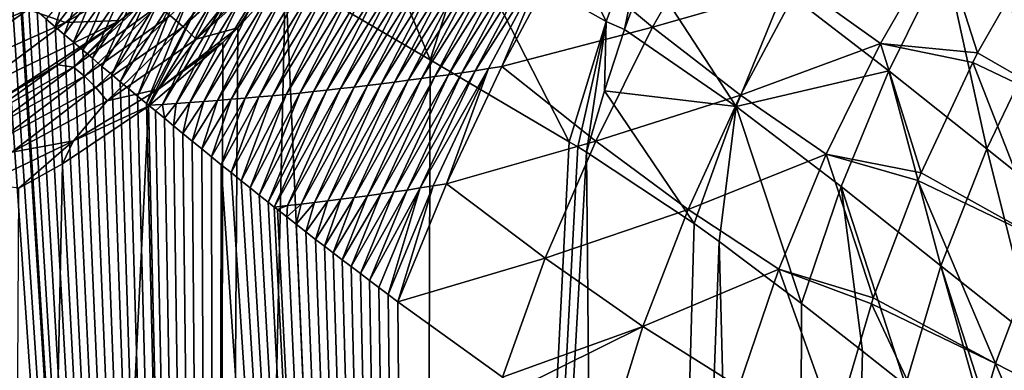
# Model space of a CAD drawing. Header units: metres. Extents: x -92 to 264, y -100 to 50.
# Tile 235 of 656: x 7.67 to 18.63, y -32.67 to -28.76. Entities that reach past the tile are written whole.
import ezdxf

# ---------------------------------------------------------------- set-up
doc = ezdxf.new("R2010")
doc.units = ezdxf.units.M
doc.layers.add('solid_21062050_01', color=7, linetype='CONTINUOUS')

msp = doc.modelspace()

# ---------------------------------------------------------------- linework, layer by layer
at = {"layer": 'solid_21062050_01'}
for points in [[(17.425756, -19.212572, -26.4), (0, -29.300514, -26.4), (-0.942127, -29.273586, -26.4)], [(7.471865, -19.816673, -26.4), (17.425756, -19.212572, -26.4), (-0.942127, -29.273586, -26.4)], [(17.425756, -19.212572, -26.4), (0.942127, -29.273586, -26.4), (0, -29.300514, -26.4)], [(17.425756, -19.212572, -26.4), (1.880999, -29.19293, -26.4), (0.942127, -29.273586, -26.4)], [(17.425756, -19.212572, -26.4), (2.814027, -29.058788, -26.4), (1.880999, -29.19293, -26.4)], [(17.425756, -19.212572, -26.4), (3.737971, -28.871531, -26.4), (2.814027, -29.058788, -26.4)], [(17.425756, -19.212572, -26.4), (4.648945, -28.632055, -26.4), (3.737971, -28.871531, -26.4)], [(14.199594, -28.781872, -25.173325), (12.661168, -27.915335, -26.143724), (13.150898, -26.637154, -26.123608)], [(14.693129, -27.456818, -25.131393), (14.199594, -28.781872, -25.173325), (13.150898, -26.637154, -26.123608)], [(19.050489, -28.933626, -21.812988), (17.972454, -28.071468, -22.926815), (18.678116, -26.860233, -23.02269)], [(11.428618, -27.272448, -26.809448), (12.23934, -29.20882, -26.29528), (10.630312, -28.262224, -27.123569)], [(11.428618, -27.272448, -26.809448), (12.661168, -27.915335, -26.143724), (12.23934, -29.20882, -26.29528)], [(14.403836, -28.873899, -25.035555), (14.199594, -28.781872, -25.173325), (14.693129, -27.456818, -25.131393)], [(14.648401, -28.197067, -24.994532), (14.403836, -28.873899, -25.035555), (14.693129, -27.456818, -25.131393)], [(13.717924, -28.011456, 17.345505), (14.717791, -28.846975, 16.645365), (15.412584, -27.627035, 16.860909)], [(15.412584, -27.627035, 16.860909), (14.717791, -28.846975, 16.645365), (16.349478, -28.37767, 16.089481)], [(7.761312, -28.650459, -26.741657), (9.322774, -27.785358, -26.741657), (8.180206, -28.794546, -26.994917)], [(9.322774, -27.785358, -26.741657), (9.815246, -27.847467, -26.995567), (8.180206, -28.794546, -26.994917)], [(8.180206, -28.794546, -26.994917), (9.815246, -27.847467, -26.995567), (8.787044, -28.770243, -27.305965)], [(9.815246, -27.847467, -26.995567), (9.070076, -28.541759, -27.223234), (8.787044, -28.770243, -27.305965)], [(9.490318, -28.841009, -27.514912), (9.345419, -28.716103, -27.454245), (10.217104, -27.92808, -27.144098)], [(10.347828, -28.021616, -27.17042), (9.490318, -28.841009, -27.514912), (10.217104, -27.92808, -27.144098)], [(12.661168, -27.915335, -26.143724), (13.788472, -30.123842, -25.34996), (12.23934, -29.20882, -26.29528)], [(14.199594, -28.781872, -25.173325), (13.788472, -30.123842, -25.34996), (12.661168, -27.915335, -26.143724)], [(16.349478, -28.37767, 16.089481), (17.253893, -29.029503, 15.280061), (17.928766, -27.85923, 15.590277)], [(17.928766, -27.85923, 15.590277), (17.253893, -29.029503, 15.280061), (18.33778, -29.133169, 14.537285)], [(17.928766, -27.85923, 15.590277), (18.33778, -29.133169, 14.537285), (18.983431, -27.998459, 14.877711)], [(10.347828, -28.021616, -27.17042), (10.377979, -28.044666, -27.172514), (9.490318, -28.841009, -27.514912)], [(9.63234, -28.981554, -27.533745), (9.490318, -28.841009, -27.514912), (10.377979, -28.044666, -27.172514)], [(10.494452, -28.139244, -27.165703), (9.63234, -28.981554, -27.533745), (10.377979, -28.044666, -27.172514)], [(12.591987, -29.353355, 17.422178), (13.416792, -28.055571, 17.441135), (13.265849, -28.07688, 17.489206)], [(12.591987, -29.353355, 17.422178), (12.740725, -29.330679, 17.364288), (13.416792, -28.055571, 17.441135)], [(12.740725, -29.330679, 17.364288), (13.567485, -28.033764, 17.393234), (13.416792, -28.055571, 17.441135)], [(12.740725, -29.330679, 17.364288), (12.88919, -29.307409, 17.306568), (13.567485, -28.033764, 17.393234)], [(12.88919, -29.307409, 17.306568), (13.037376, -29.283548, 17.249025), (13.567485, -28.033764, 17.393234)], [(13.717924, -28.011456, 17.345505), (13.037376, -29.283548, 17.249025), (14.717791, -28.846975, 16.645365)], [(13.567485, -28.033764, 17.393234), (13.037376, -29.283548, 17.249025), (13.717924, -28.011456, 17.345505)], [(17.972454, -28.071468, -22.926815), (17.349703, -29.330687, -22.954931), (16.180048, -28.428337, -23.991144)], [(18.438927, -30.202263, -21.868128), (17.349703, -29.330687, -22.954931), (17.972454, -28.071468, -22.926815)], [(19.050489, -28.933626, -21.812988), (18.438927, -30.202263, -21.868128), (17.972454, -28.071468, -22.926815)], [(18.33778, -29.133169, 14.537285), (19.681585, -29.902601, 13.058012), (18.983431, -27.998459, 14.877711)], [(10.494452, -28.139244, -27.165703), (10.532372, -28.172073, -27.15799), (9.63234, -28.981554, -27.533745)], [(10.532372, -28.172073, -27.15799), (10.096617, -28.854662, -27.366699), (9.63234, -28.981554, -27.533745)], [(10.532372, -28.172073, -27.15799), (10.630312, -28.262224, -27.123569), (10.096617, -28.854662, -27.366699)], [(11.694038, -29.477095, 17.772741), (12.507527, -28.175978, 17.731874), (12.355166, -28.194315, 17.780832)], [(11.694038, -29.477095, 17.772741), (11.844336, -29.45793, 17.713961), (12.507527, -28.175978, 17.731874)], [(11.844336, -29.45793, 17.713961), (12.659661, -28.157146, 17.68305), (12.507527, -28.175978, 17.731874)], [(11.844336, -29.45793, 17.713961), (11.994381, -29.438185, 17.655315), (12.659661, -28.157146, 17.68305)], [(11.994381, -29.438185, 17.655315), (12.811563, -28.137823, 17.634365), (12.659661, -28.157146, 17.68305)], [(11.994381, -29.438185, 17.655315), (12.144173, -29.417856, 17.596807), (12.811563, -28.137823, 17.634365)], [(12.144173, -29.417856, 17.596807), (12.96323, -28.118004, 17.585827), (12.811563, -28.137823, 17.634365)], [(12.144173, -29.417856, 17.596807), (12.293707, -29.396944, 17.538445), (12.96323, -28.118004, 17.585827)], [(12.293707, -29.396944, 17.538445), (13.11466, -28.097691, 17.537437), (12.96323, -28.118004, 17.585827)], [(12.293707, -29.396944, 17.538445), (12.442979, -29.375444, 17.480232), (13.11466, -28.097691, 17.537437)], [(12.442979, -29.375444, 17.480232), (13.265849, -28.07688, 17.489206), (13.11466, -28.097691, 17.537437)], [(12.442979, -29.375444, 17.480232), (12.591987, -29.353355, 17.422178), (13.265849, -28.07688, 17.489206)], [(10.630312, -28.262224, -27.123569), (12.132521, -63, -26.354912), (9.858859, -63, -27.470192)], [(10.096617, -28.854662, -27.366699), (10.630312, -28.262224, -27.123569), (9.858859, -63, -27.470192)], [(10.630312, -28.262224, -27.123569), (12.23934, -29.20882, -26.29528), (12.132521, -63, -26.354912)], [(10.787152, -29.579935, 18.127924), (11.590043, -28.278664, 18.027494), (11.436372, -28.294073, 18.077168)], [(10.787152, -29.579935, 18.127924), (10.938894, -29.564232, 18.068455), (11.590043, -28.278664, 18.027494)], [(10.938894, -29.564232, 18.068455), (11.743502, -28.26277, 17.977928), (11.590043, -28.278664, 18.027494)], [(10.938894, -29.564232, 18.068455), (11.090403, -29.547956, 18.009089), (11.743502, -28.26277, 17.977928)], [(11.090403, -29.547956, 18.009089), (11.896746, -28.246389, 17.928474), (11.743502, -28.26277, 17.977928)], [(11.090403, -29.547956, 18.009089), (11.241673, -29.531107, 17.949827), (11.896746, -28.246389, 17.928474)], [(11.241673, -29.531107, 17.949827), (12.049773, -28.229521, 17.879139), (11.896746, -28.246389, 17.928474)], [(11.241673, -29.531107, 17.949827), (11.392705, -29.51368, 17.89068), (12.049773, -28.229521, 17.879139)], [(11.392705, -29.51368, 17.89068), (12.202581, -28.212164, 17.829924), (12.049773, -28.229521, 17.879139)], [(11.392705, -29.51368, 17.89068), (11.543494, -29.495676, 17.83165), (12.202581, -28.212164, 17.829924)], [(11.543494, -29.495676, 17.83165), (12.355166, -28.194315, 17.780832), (12.202581, -28.212164, 17.829924)], [(11.543494, -29.495676, 17.83165), (11.694038, -29.477095, 17.772741), (12.355166, -28.194315, 17.780832)], [(15.64706, -29.731096, -24.101788), (14.403836, -28.873899, -25.035555), (14.648401, -28.197067, -24.994532)], [(16.180048, -28.428337, -23.991144), (15.64706, -29.731096, -24.101788), (14.648401, -28.197067, -24.994532)], [(7.484101, -28.3428, 19.357244), (7.484039, -63, 19.357264), (9.85886, -63, 18.47773)], [(7.577428, -28.42346, 19.327761), (7.484101, -28.3428, 19.357244), (9.85886, -63, 18.47773)], [(9.411315, -29.695686, 18.666969), (10.199656, -28.399992, 18.47793), (10.044179, -28.411076, 18.528389)], [(9.411315, -29.695686, 18.666969), (9.565063, -29.685085, 18.606789), (10.199656, -28.399992, 18.47793)], [(9.565063, -29.685085, 18.606789), (10.354939, -28.388432, 18.427542), (10.199656, -28.399992, 18.47793)], [(9.565063, -29.685085, 18.606789), (9.718596, -29.67392, 18.546669), (10.354939, -28.388432, 18.427542)], [(9.718596, -29.67392, 18.546669), (10.51003, -28.376392, 18.377232), (10.354939, -28.388432, 18.427542)], [(9.718596, -29.67392, 18.546669), (9.871912, -29.662191, 18.486618), (10.51003, -28.376392, 18.377232)], [(9.871912, -29.662191, 18.486618), (10.664923, -28.363874, 18.327), (10.51003, -28.376392, 18.377232)], [(9.871912, -29.662191, 18.486618), (10.02501, -29.6499, 18.426634), (10.664923, -28.363874, 18.327)], [(10.02501, -29.6499, 18.426634), (10.819617, -28.350878, 18.276852), (10.664923, -28.363874, 18.327)], [(10.02501, -29.6499, 18.426634), (10.177888, -29.637043, 18.366726), (10.819617, -28.350878, 18.276852)], [(10.177888, -29.637043, 18.366726), (10.974113, -28.3374, 18.226789), (10.819617, -28.350878, 18.276852)], [(10.177888, -29.637043, 18.366726), (10.330544, -29.623619, 18.306896), (10.974113, -28.3374, 18.226789)], [(10.330544, -29.623619, 18.306896), (11.128405, -28.323441, 18.176819), (10.974113, -28.3374, 18.226789)], [(10.330544, -29.623619, 18.306896), (10.482974, -29.609627, 18.247149), (11.128405, -28.323441, 18.176819)], [(10.482974, -29.609627, 18.247149), (11.282492, -28.308998, 18.126944), (11.128405, -28.323441, 18.176819)], [(10.482974, -29.609627, 18.247149), (10.635178, -29.595066, 18.18749), (11.282492, -28.308998, 18.126944)], [(10.635178, -29.595066, 18.18749), (11.436372, -28.294073, 18.077168), (11.282492, -28.308998, 18.126944)], [(10.635178, -29.595066, 18.18749), (10.787152, -29.579935, 18.127924), (11.436372, -28.294073, 18.077168)], [(14.717791, -28.846975, 16.645365), (15.697497, -29.602667, 15.892406), (16.349478, -28.37767, 16.089481)], [(16.349478, -28.37767, 16.089481), (15.697497, -29.602667, 15.892406), (17.253893, -29.029503, 15.280061)], [(7.443346, -28.405298, -26.553873), (7.761312, -28.650459, -26.741657), (6.120448, -29.353403, -26.741657)], [(7.671914, -28.505003, 19.297503), (7.577428, -28.42346, 19.327761), (9.85886, -63, 18.47773)], [(7.689631, -28.520275, 19.291782), (7.671914, -28.505003, 19.297503), (9.85886, -63, 18.47773)], [(8.163898, -28.507048, 19.138336), (7.963237, -28.755249, 19.201593), (8.063266, -28.840649, 19.167746)], [(8.321594, -28.501656, 19.087259), (8.063266, -28.840649, 19.167746), (8.164897, -28.927095, 19.132872)], [(8.163898, -28.507048, 19.138336), (8.063266, -28.840649, 19.167746), (8.321594, -28.501656, 19.087259)], [(8.47911, -28.49579, 19.036219), (8.164897, -28.927095, 19.132872), (8.267888, -29.014523, 19.097033)], [(8.321594, -28.501656, 19.087259), (8.164897, -28.927095, 19.132872), (8.47911, -28.49579, 19.036219)], [(8.636443, -28.48945, 18.985218), (8.267888, -29.014523, 19.097033), (8.372154, -29.102903, 19.060234)], [(8.47911, -28.49579, 19.036219), (8.267888, -29.014523, 19.097033), (8.636443, -28.48945, 18.985218)], [(8.793595, -28.482637, 18.934256), (8.372154, -29.102903, 19.060234), (8.477813, -29.19227, 19.022415)], [(8.636443, -28.48945, 18.985218), (8.372154, -29.102903, 19.060234), (8.793595, -28.482637, 18.934256)], [(8.950565, -28.475351, 18.883339), (8.477813, -29.19227, 19.022415), (8.584979, -29.282656, 18.983509)], [(8.793595, -28.482637, 18.934256), (8.477813, -29.19227, 19.022415), (8.950565, -28.475351, 18.883339)], [(9.107352, -28.467592, 18.832468), (8.584979, -29.282656, 18.983509), (8.693769, -29.37409, 18.943445)], [(8.950565, -28.475351, 18.883339), (8.584979, -29.282656, 18.983509), (9.107352, -28.467592, 18.832468)], [(9.263955, -28.45936, 18.781647), (8.693769, -29.37409, 18.943445), (8.788395, -29.453325, 18.908131)], [(9.107352, -28.467592, 18.832468), (8.693769, -29.37409, 18.943445), (9.263955, -28.45936, 18.781647)], [(9.420374, -28.450653, 18.730877), (8.788395, -29.453325, 18.908131), (8.884367, -29.533373, 18.871868)], [(9.263955, -28.45936, 18.781647), (8.788395, -29.453325, 18.908131), (9.420374, -28.450653, 18.730877)], [(9.420374, -28.450653, 18.730877), (8.884367, -29.533373, 18.871868), (8.981692, -29.614244, 18.834633)], [(9.576607, -28.441471, 18.680164), (8.981692, -29.614244, 18.834633), (9.080059, -29.695877, 18.796526)], [(9.420374, -28.450653, 18.730877), (8.981692, -29.614244, 18.834633), (9.576607, -28.441471, 18.680164)], [(9.732653, -28.431814, 18.629509), (9.080059, -29.695877, 18.796526), (9.103132, -29.71501, 18.787519)], [(9.576607, -28.441471, 18.680164), (9.080059, -29.695877, 18.796526), (9.732653, -28.431814, 18.629509)], [(9.732653, -28.431814, 18.629509), (9.103132, -29.71501, 18.787519), (9.888511, -28.421682, 18.578917)], [(9.257354, -29.705729, 18.727207), (9.888511, -28.421682, 18.578917), (9.103132, -29.71501, 18.787519)], [(9.257354, -29.705729, 18.727207), (10.044179, -28.411076, 18.528389), (9.888511, -28.421682, 18.578917)], [(9.257354, -29.705729, 18.727207), (9.411315, -29.695686, 18.666969), (10.044179, -28.411076, 18.528389)], [(17.349703, -29.330687, -22.954931), (15.64706, -29.731096, -24.101788), (16.180048, -28.428337, -23.991144)], [(7.767651, -28.58746, 19.26642), (7.689631, -28.520275, 19.291782), (9.85886, -63, 18.47773)], [(7.864728, -28.670864, 19.234468), (7.767651, -28.58746, 19.26642), (9.85886, -63, 18.47773)], [(8.267851, -29.290911, -27.634214), (8.787044, -28.770243, -27.305965), (9.070076, -28.541759, -27.223234)], [(9.204845, -28.613049, -27.354763), (8.267851, -29.290911, -27.634214), (9.070076, -28.541759, -27.223234)], [(8.388695, -29.392122, -27.758436), (8.267851, -29.290911, -27.634214), (9.204845, -28.613049, -27.354763)], [(9.345419, -28.716103, -27.454245), (8.388695, -29.392122, -27.758436), (9.204845, -28.613049, -27.354763)], [(6.120448, -29.353403, -26.741657), (7.761312, -28.650459, -26.741657), (6.45786, -29.564169, -26.994917)], [(7.761312, -28.650459, -26.741657), (8.180206, -28.794546, -26.994917), (6.45786, -29.564169, -26.994917)], [(7.963237, -28.755249, 19.201593), (7.864728, -28.670864, 19.234468), (9.85886, -63, 18.47773)], [(8.515534, -29.519884, -27.847132), (8.388695, -29.392122, -27.758436), (9.345419, -28.716103, -27.454245)], [(9.490318, -28.841009, -27.514912), (8.515534, -29.519884, -27.847132), (9.345419, -28.716103, -27.454245)], [(6.45786, -29.564169, -26.994917), (8.180206, -28.794546, -26.994917), (7.133069, -29.573078, -27.304222)], [(7.133069, -29.573078, -27.304222), (8.787044, -28.770243, -27.305965), (7.459073, -29.648325, -27.660995)], [(8.180206, -28.794546, -26.994917), (8.787044, -28.770243, -27.305965), (7.133069, -29.573078, -27.304222)], [(8.787044, -28.770243, -27.305965), (8.092443, -29.265228, -27.498699), (7.459073, -29.648325, -27.660995)], [(8.063266, -28.840649, 19.167746), (7.963237, -28.755249, 19.201593), (9.85886, -63, 18.47773)], [(8.164897, -28.927095, 19.132872), (8.063266, -28.840649, 19.167746), (9.85886, -63, 18.47773)], [(8.267851, -29.290911, -27.634214), (8.092443, -29.265228, -27.498699), (8.787044, -28.770243, -27.305965)], [(8.642063, -29.667843, -27.895891), (8.515534, -29.519884, -27.847132), (9.490318, -28.841009, -27.514912)], [(9.63234, -28.981554, -27.533745), (8.642063, -29.667843, -27.895891), (9.490318, -28.841009, -27.514912)], [(14.199594, -28.781872, -25.173325), (13.884268, -30.180855, -25.286303), (13.788472, -30.123842, -25.34996)], [(14.199594, -28.781872, -25.173325), (13.98046, -30.238735, -25.221739), (13.884268, -30.180855, -25.286303)], [(14.180945, -29.555199, -25.111372), (13.98046, -30.238735, -25.221739), (14.199594, -28.781872, -25.173325)], [(14.403836, -28.873899, -25.035555), (14.180945, -29.555199, -25.111372), (14.199594, -28.781872, -25.173325)], [(8.267888, -29.014523, 19.097033), (8.164897, -28.927095, 19.132872), (9.85886, -63, 18.47773)], [(9.214954, -29.535898, -27.731976), (10.096617, -28.854662, -27.366699), (9.930309, -29.018612, -27.439398)], [(9.214954, -29.535898, -27.731976), (9.63234, -28.981554, -27.533745), (10.096617, -28.854662, -27.366699)], [(9.930309, -29.018612, -27.439398), (10.096617, -28.854662, -27.366699), (9.858859, -63, -27.470192)], [(13.037376, -29.283548, 17.249025), (14.085145, -30.116365, 16.56885), (14.717791, -28.846975, 16.645365)], [(14.717791, -28.846975, 16.645365), (14.085145, -30.116365, 16.56885), (15.697497, -29.602667, 15.892406)], [(15.64706, -29.731096, -24.101788), (14.180945, -29.555199, -25.111372), (14.403836, -28.873899, -25.035555)], [(19.454145, -31.015455, -20.72328), (18.438927, -30.202263, -21.868128), (19.050489, -28.933626, -21.812988)], [(8.372154, -29.102903, 19.060234), (8.267888, -29.014523, 19.097033), (9.85886, -63, 18.47773)], [(9.214954, -29.535898, -27.731976), (8.642063, -29.667843, -27.895891), (9.63234, -28.981554, -27.533745)], [(9.102906, -29.72447, -27.780067), (9.930309, -29.018612, -27.439398), (9.858859, -63, -27.470192)], [(9.214954, -29.535898, -27.731976), (9.930309, -29.018612, -27.439398), (9.102906, -29.72447, -27.780067)], [(15.697497, -29.602667, 15.892406), (16.649128, -30.262131, 15.090038), (17.253893, -29.029503, 15.280061)], [(17.253893, -29.029503, 15.280061), (16.649128, -30.262131, 15.090038), (17.707279, -30.467253, 14.284388)], [(17.253893, -29.029503, 15.280061), (18.282913, -29.23913, 14.511713), (18.33778, -29.133169, 14.537285)], [(17.253893, -29.029503, 15.280061), (17.707279, -30.467253, 14.284388), (18.282913, -29.23913, 14.511713)], [(8.477813, -29.19227, 19.022415), (8.372154, -29.102903, 19.060234), (9.85886, -63, 18.47773)], [(18.33778, -29.133169, 14.537285), (18.282913, -29.23913, 14.511713), (19.681585, -29.902601, 13.058012)], [(7.261584, -29.864153, -27.899096), (7.459073, -29.648325, -27.660995), (8.092443, -29.265228, -27.498699)], [(8.267851, -29.290911, -27.634214), (7.261584, -29.864153, -27.899096), (8.092443, -29.265228, -27.498699)], [(8.584979, -29.282656, 18.983509), (8.477813, -29.19227, 19.022415), (9.85886, -63, 18.47773)], [(12.23934, -29.20882, -26.29528), (13.788472, -30.123842, -25.34996), (12.132521, -63, -26.354912)], [(17.707279, -30.467253, 14.284388), (19.055576, -31.219524, 12.863664), (18.282913, -29.23913, 14.511713)], [(19.055576, -31.219524, 12.863664), (19.681585, -29.902601, 13.058012), (18.282913, -29.23913, 14.511713)], [(7.362758, -29.960152, -28.043407), (7.261584, -29.864153, -27.899096), (8.267851, -29.290911, -27.634214)], [(8.388695, -29.392122, -27.758436), (7.362758, -29.960152, -28.043407), (8.267851, -29.290911, -27.634214)], [(8.693769, -29.37409, 18.943445), (8.584979, -29.282656, 18.983509), (9.85886, -63, 18.47773)], [(8.788395, -29.453325, 18.908131), (8.693769, -29.37409, 18.943445), (9.85886, -63, 18.47773)], [(11.688831, -30.703363, 17.640871), (12.442979, -29.375444, 17.480232), (12.293707, -29.396944, 17.538445)], [(11.688831, -30.703363, 17.640871), (11.835726, -30.682074, 17.572769), (12.442979, -29.375444, 17.480232)], [(11.835726, -30.682074, 17.572769), (12.591987, -29.353355, 17.422178), (12.442979, -29.375444, 17.480232)], [(11.835726, -30.682074, 17.572769), (11.982334, -30.660109, 17.50481), (12.591987, -29.353355, 17.422178)], [(11.982334, -30.660109, 17.50481), (12.740725, -29.330679, 17.364288), (12.591987, -29.353355, 17.422178)], [(11.982334, -30.660109, 17.50481), (12.128654, -30.63747, 17.437002), (12.740725, -29.330679, 17.364288)], [(12.128654, -30.63747, 17.437002), (12.88919, -29.307409, 17.306568), (12.740725, -29.330679, 17.364288)], [(12.128654, -30.63747, 17.437002), (12.274681, -30.614153, 17.369352), (12.88919, -29.307409, 17.306568)], [(12.274681, -30.614153, 17.369352), (12.42041, -30.590158, 17.301868), (12.88919, -29.307409, 17.306568)], [(13.037376, -29.283548, 17.249025), (12.42041, -30.590158, 17.301868), (14.085145, -30.116365, 16.56885)], [(12.88919, -29.307409, 17.306568), (12.42041, -30.590158, 17.301868), (13.037376, -29.283548, 17.249025)], [(17.349703, -29.330687, -22.954931), (16.817606, -30.622229, -23.106691), (15.64706, -29.731096, -24.101788)], [(17.926336, -31.503675, -22.041531), (16.817606, -30.622229, -23.106691), (17.349703, -29.330687, -22.954931)], [(18.438927, -30.202263, -21.868128), (17.926336, -31.503675, -22.041531), (17.349703, -29.330687, -22.954931)], [(7.47064, -30.086727, -28.155735), (7.362758, -29.960152, -28.043407), (8.388695, -29.392122, -27.758436)], [(8.515534, -29.519884, -27.847132), (7.47064, -30.086727, -28.155735), (8.388695, -29.392122, -27.758436)], [(8.884367, -29.533373, 18.871868), (8.788395, -29.453325, 18.908131), (9.85886, -63, 18.47773)], [(10.801694, -30.817093, 18.052134), (11.543494, -29.495676, 17.83165), (11.392705, -29.51368, 17.89068)], [(10.801694, -30.817093, 18.052134), (10.950221, -30.799797, 17.983305), (11.543494, -29.495676, 17.83165)], [(10.950221, -30.799797, 17.983305), (11.694038, -29.477095, 17.772741), (11.543494, -29.495676, 17.83165)], [(10.950221, -30.799797, 17.983305), (11.098484, -30.781841, 17.914583), (11.694038, -29.477095, 17.772741)], [(11.098484, -30.781841, 17.914583), (11.844336, -29.45793, 17.713961), (11.694038, -29.477095, 17.772741)], [(11.098484, -30.781841, 17.914583), (11.24648, -30.76322, 17.845972), (11.844336, -29.45793, 17.713961)], [(11.24648, -30.76322, 17.845972), (11.994381, -29.438185, 17.655315), (11.844336, -29.45793, 17.713961)], [(11.24648, -30.76322, 17.845972), (11.394205, -30.743937, 17.777479), (11.994381, -29.438185, 17.655315)], [(11.394205, -30.743937, 17.777479), (12.144173, -29.417856, 17.596807), (11.994381, -29.438185, 17.655315)], [(11.394205, -30.743937, 17.777479), (11.541657, -30.723984, 17.70911), (12.144173, -29.417856, 17.596807)], [(11.541657, -30.723984, 17.70911), (12.293707, -29.396944, 17.538445), (12.144173, -29.417856, 17.596807)], [(11.541657, -30.723984, 17.70911), (11.688831, -30.703363, 17.640871), (12.293707, -29.396944, 17.538445)], [(7.579867, -30.237585, -28.230495), (7.47064, -30.086727, -28.155735), (8.515534, -29.519884, -27.847132)], [(8.642063, -29.667843, -27.895891), (7.579867, -30.237585, -28.230495), (8.515534, -29.519884, -27.847132)], [(9.214954, -29.535898, -27.731976), (9.102906, -29.72447, -27.780067), (8.269018, -30.111483, -28.075136)], [(9.214954, -29.535898, -27.731976), (8.269018, -30.111483, -28.075136), (8.642063, -29.667843, -27.895891)], [(8.981692, -29.614244, 18.834633), (8.884367, -29.533373, 18.871868), (9.85886, -63, 18.47773)], [(10.635178, -29.595066, 18.18749), (10.135692, -30.556812, 18.356949), (10.234655, -30.636133, 18.312799)], [(10.482974, -29.609627, 18.247149), (10.135692, -30.556812, 18.356949), (10.635178, -29.595066, 18.18749)], [(10.787152, -29.579935, 18.127924), (10.234655, -30.636133, 18.312799), (10.334801, -30.716101, 18.267599)], [(10.635178, -29.595066, 18.18749), (10.234655, -30.636133, 18.312799), (10.787152, -29.579935, 18.127924)], [(10.938894, -29.564232, 18.068455), (10.334801, -30.716101, 18.267599), (10.436215, -30.796721, 18.221283)], [(10.787152, -29.579935, 18.127924), (10.334801, -30.716101, 18.267599), (10.938894, -29.564232, 18.068455)], [(11.090403, -29.547956, 18.009089), (10.436215, -30.796721, 18.221283), (10.503526, -30.850004, 18.190241)], [(10.938894, -29.564232, 18.068455), (10.436215, -30.796721, 18.221283), (11.090403, -29.547956, 18.009089)], [(11.090403, -29.547956, 18.009089), (10.503526, -30.850004, 18.190241), (11.241673, -29.531107, 17.949827)], [(10.652906, -30.833727, 18.121061), (11.241673, -29.531107, 17.949827), (10.503526, -30.850004, 18.190241)], [(10.652906, -30.833727, 18.121061), (11.392705, -29.51368, 17.89068), (11.241673, -29.531107, 17.949827)], [(10.652906, -30.833727, 18.121061), (10.801694, -30.817093, 18.052134), (11.392705, -29.51368, 17.89068)], [(14.180945, -29.555199, -25.111372), (15.180871, -31.033249, -24.359291), (13.98046, -30.238735, -25.221739)], [(14.085145, -30.116365, 16.56885), (15.115328, -30.875937, 15.826119), (15.697497, -29.602667, 15.892406)], [(15.64706, -29.731096, -24.101788), (15.180871, -31.033249, -24.359291), (14.180945, -29.555199, -25.111372)], [(15.697497, -29.602667, 15.892406), (15.115328, -30.875937, 15.826119), (16.649128, -30.262131, 15.090038)], [(8.269018, -30.111483, -28.075136), (7.579867, -30.237585, -28.230495), (8.642063, -29.667843, -27.895891)], [(9.080059, -29.695877, 18.796526), (8.981692, -29.614244, 18.834633), (9.85886, -63, 18.47773)], [(9.103132, -29.71501, 18.787519), (9.080059, -29.695877, 18.796526), (9.85886, -63, 18.47773)], [(9.257354, -29.705729, 18.727207), (9.103132, -29.71501, 18.787519), (9.179501, -29.778275, 18.757517)], [(9.179501, -29.778275, 18.757517), (9.103132, -29.71501, 18.787519), (9.85886, -63, 18.47773)], [(9.257354, -29.705729, 18.727207), (9.179501, -29.778275, 18.757517), (9.280115, -29.861454, 18.717546)], [(9.257354, -29.705729, 18.727207), (9.280115, -29.861454, 18.717546), (9.411315, -29.695686, 18.666969)], [(9.411315, -29.695686, 18.666969), (9.280115, -29.861454, 18.717546), (9.382001, -29.945435, 18.676558)], [(9.565063, -29.685085, 18.606789), (9.382001, -29.945435, 18.676558), (9.485252, -30.030231, 18.634485)], [(9.411315, -29.695686, 18.666969), (9.382001, -29.945435, 18.676558), (9.565063, -29.685085, 18.606789)], [(9.718596, -29.67392, 18.546669), (9.485252, -30.030231, 18.634485), (9.589965, -30.115866, 18.591269)], [(9.565063, -29.685085, 18.606789), (9.485252, -30.030231, 18.634485), (9.718596, -29.67392, 18.546669)], [(9.871912, -29.662191, 18.486618), (9.589965, -30.115866, 18.591269), (9.696233, -30.202351, 18.546839)], [(9.718596, -29.67392, 18.546669), (9.589965, -30.115866, 18.591269), (9.871912, -29.662191, 18.486618)], [(10.02501, -29.6499, 18.426634), (9.696233, -30.202351, 18.546839), (9.80415, -30.289707, 18.501131)], [(9.871912, -29.662191, 18.486618), (9.696233, -30.202351, 18.546839), (10.02501, -29.6499, 18.426634)], [(10.177888, -29.637043, 18.366726), (9.80415, -30.289707, 18.501131), (9.913457, -30.377914, 18.454226)], [(10.02501, -29.6499, 18.426634), (9.80415, -30.289707, 18.501131), (10.177888, -29.637043, 18.366726)], [(10.330544, -29.623619, 18.306896), (9.913457, -30.377914, 18.454226), (10.023926, -30.466948, 18.406191)], [(10.177888, -29.637043, 18.366726), (9.913457, -30.377914, 18.454226), (10.330544, -29.623619, 18.306896)], [(10.482974, -29.609627, 18.247149), (10.023926, -30.466948, 18.406191), (10.135692, -30.556812, 18.356949)], [(10.330544, -29.623619, 18.306896), (10.023926, -30.466948, 18.406191), (10.482974, -29.609627, 18.247149)], [(9.102906, -29.72447, -27.780067), (9.858859, -63, -27.470192), (7.484039, -63, -28.349724)], [(8.144034, -30.36755, -28.13253), (9.102906, -29.72447, -27.780067), (7.484039, -63, -28.349724)], [(8.269018, -30.111483, -28.075136), (9.102906, -29.72447, -27.780067), (8.144034, -30.36755, -28.13253)], [(9.280115, -29.861454, 18.717546), (9.179501, -29.778275, 18.757517), (9.85886, -63, 18.47773)], [(15.64706, -29.731096, -24.101788), (15.4581, -31.233799, -24.144312), (15.180871, -31.033249, -24.359291)], [(15.64706, -29.731096, -24.101788), (16.376627, -31.924707, -23.385542), (15.4581, -31.233799, -24.144312)], [(16.817606, -30.622229, -23.106691), (16.376627, -31.924707, -23.385542), (15.64706, -29.731096, -24.101788)], [(9.382001, -29.945435, 18.676558), (9.280115, -29.861454, 18.717546), (9.85886, -63, 18.47773)], [(9.485252, -30.030231, 18.634485), (9.382001, -29.945435, 18.676558), (9.85886, -63, 18.47773)], [(9.589965, -30.115866, 18.591269), (9.485252, -30.030231, 18.634485), (9.85886, -63, 18.47773)], [(8.269018, -30.111483, -28.075136), (7.658526, -30.638628, -28.294275), (7.268546, -30.59079, -28.388514)], [(8.269018, -30.111483, -28.075136), (7.268546, -30.59079, -28.388514), (7.579867, -30.237585, -28.230495)], [(8.269018, -30.111483, -28.075136), (8.144034, -30.36755, -28.13253), (7.658526, -30.638628, -28.294275)], [(9.696233, -30.202351, 18.546839), (9.589965, -30.115866, 18.591269), (9.85886, -63, 18.47773)], [(13.788472, -30.123842, -25.34996), (13.884268, -30.180855, -25.286303), (12.132521, -63, -26.354912)], [(12.42041, -30.590158, 17.301868), (13.522689, -31.419079, 16.632334), (14.085145, -30.116365, 16.56885)], [(14.085145, -30.116365, 16.56885), (13.522689, -31.419079, 16.632334), (15.115328, -30.875937, 15.826119)], [(9.80415, -30.289707, 18.501131), (9.696233, -30.202351, 18.546839), (9.85886, -63, 18.47773)], [(13.884268, -30.180855, -25.286303), (13.98046, -30.238735, -25.221739), (12.132521, -63, -26.354912)], [(13.98046, -30.238735, -25.221739), (14.281681, -63, -25.015333), (12.132521, -63, -26.354912)], [(13.98046, -30.238735, -25.221739), (15.180871, -31.033249, -24.359291), (14.281681, -63, -25.015333)], [(15.115328, -30.875937, 15.826119), (16.121788, -31.5422, 15.022508), (16.649128, -30.262131, 15.090038)], [(16.649128, -30.262131, 15.090038), (16.121788, -31.5422, 15.022508), (17.175831, -31.861841, 14.16628)], [(16.649128, -30.262131, 15.090038), (17.670185, -30.554962, 14.272756), (17.707279, -30.467253, 14.284388)], [(16.649128, -30.262131, 15.090038), (17.175831, -31.861841, 14.16628), (17.670185, -30.554962, 14.272756)], [(18.978283, -32.337875, -20.897945), (17.926336, -31.503675, -22.041531), (18.438927, -30.202263, -21.868128)], [(19.454145, -31.015455, -20.72328), (18.978283, -32.337875, -20.897945), (18.438927, -30.202263, -21.868128)], [(7.658526, -30.638628, -28.294275), (8.144034, -30.36755, -28.13253), (7.484039, -63, -28.349724)], [(9.913457, -30.377914, 18.454226), (9.80415, -30.289707, 18.501131), (9.85886, -63, 18.47773)], [(9.913457, -30.377914, 18.454226), (9.85886, -63, 18.47773), (12.132522, -63, 17.36245)], [(10.023926, -30.466948, 18.406191), (9.913457, -30.377914, 18.454226), (12.132522, -63, 17.36245)], [(10.135692, -30.556812, 18.356949), (10.023926, -30.466948, 18.406191), (12.132522, -63, 17.36245)], [(17.707279, -30.467253, 14.284388), (17.670185, -30.554962, 14.272756), (19.055576, -31.219524, 12.863664)], [(10.234655, -30.636133, 18.312799), (10.135692, -30.556812, 18.356949), (12.132522, -63, 17.36245)], [(12.42041, -30.590158, 17.301868), (11.878696, -31.904804, 17.501419), (13.522689, -31.419079, 16.632334)], [(12.274681, -30.614153, 17.369352), (11.878696, -31.904804, 17.501419), (12.42041, -30.590158, 17.301868)], [(17.175831, -31.861841, 14.16628), (18.535625, -32.593719, 12.791656), (17.670185, -30.554962, 14.272756)], [(18.535625, -32.593719, 12.791656), (19.055576, -31.219524, 12.863664), (17.670185, -30.554962, 14.272756)], [(10.334801, -30.716101, 18.267599), (10.234655, -30.636133, 18.312799), (12.132522, -63, 17.36245)], [(11.688831, -30.703363, 17.640871), (11.260564, -31.436754, 17.824158), (11.361166, -31.513464, 17.773119)], [(11.541657, -30.723984, 17.70911), (11.260564, -31.436754, 17.824158), (11.688831, -30.703363, 17.640871)], [(11.835726, -30.682074, 17.572769), (11.361166, -31.513464, 17.773119), (11.462751, -31.590694, 17.721001)], [(11.688831, -30.703363, 17.640871), (11.361166, -31.513464, 17.773119), (11.835726, -30.682074, 17.572769)], [(11.982334, -30.660109, 17.50481), (11.462751, -31.590694, 17.721001), (11.565308, -31.668444, 17.667788)], [(11.835726, -30.682074, 17.572769), (11.462751, -31.590694, 17.721001), (11.982334, -30.660109, 17.50481)], [(12.128654, -30.63747, 17.437002), (11.565308, -31.668444, 17.667788), (11.668825, -31.746712, 17.613462)], [(11.982334, -30.660109, 17.50481), (11.565308, -31.668444, 17.667788), (12.128654, -30.63747, 17.437002)], [(12.128654, -30.63747, 17.437002), (11.668825, -31.746712, 17.613462), (11.773292, -31.825499, 17.558012)], [(12.274681, -30.614153, 17.369352), (11.773292, -31.825499, 17.558012), (11.878696, -31.904804, 17.501419)], [(12.128654, -30.63747, 17.437002), (11.773292, -31.825499, 17.558012), (12.274681, -30.614153, 17.369352)], [(16.817606, -30.622229, -23.106691), (17.054918, -32.455292, -22.775448), (16.376627, -31.924707, -23.385542)], [(16.817606, -30.622229, -23.106691), (17.535479, -32.833847, -22.314955), (17.054918, -32.455292, -22.775448)], [(17.926336, -31.503675, -22.041531), (17.535479, -32.833847, -22.314955), (16.817606, -30.622229, -23.106691)], [(10.436215, -30.796721, 18.221283), (10.334801, -30.716101, 18.267599), (12.132522, -63, 17.36245)], [(10.503526, -30.850004, 18.190241), (10.436215, -30.796721, 18.221283), (12.132522, -63, 17.36245)], [(10.950221, -30.799797, 17.983305), (10.748926, -31.042538, 18.075003), (10.856178, -31.125807, 18.023615)], [(10.801694, -30.817093, 18.052134), (10.748926, -31.042538, 18.075003), (10.950221, -30.799797, 17.983305)], [(11.098484, -30.781841, 17.914583), (10.856178, -31.125807, 18.023615), (10.96475, -31.209736, 17.970951)], [(10.950221, -30.799797, 17.983305), (10.856178, -31.125807, 18.023615), (11.098484, -30.781841, 17.914583)], [(11.24648, -30.76322, 17.845972), (10.96475, -31.209736, 17.970951), (11.062346, -31.284889, 17.923059)], [(11.098484, -30.781841, 17.914583), (10.96475, -31.209736, 17.970951), (11.24648, -30.76322, 17.845972)], [(11.394205, -30.743937, 17.777479), (11.062346, -31.284889, 17.923059), (11.160954, -31.360561, 17.874132)], [(11.24648, -30.76322, 17.845972), (11.062346, -31.284889, 17.923059), (11.394205, -30.743937, 17.777479)], [(11.541657, -30.723984, 17.70911), (11.160954, -31.360561, 17.874132), (11.260564, -31.436754, 17.824158)], [(11.394205, -30.743937, 17.777479), (11.160954, -31.360561, 17.874132), (11.541657, -30.723984, 17.70911)], [(10.652906, -30.833727, 18.121061), (10.503526, -30.850004, 18.190241), (10.538985, -30.877996, 18.17379)], [(10.538985, -30.877996, 18.17379), (10.503526, -30.850004, 18.190241), (12.132522, -63, 17.36245)], [(10.652906, -30.833727, 18.121061), (10.538985, -30.877996, 18.17379), (10.643194, -30.959934, 18.125051)], [(10.643194, -30.959934, 18.125051), (10.538985, -30.877996, 18.17379), (12.132522, -63, 17.36245)], [(10.801694, -30.817093, 18.052134), (10.643194, -30.959934, 18.125051), (10.748926, -31.042538, 18.075003)], [(10.652906, -30.833727, 18.121061), (10.643194, -30.959934, 18.125051), (10.801694, -30.817093, 18.052134)], [(13.522689, -31.419079, 16.632334), (14.610174, -32.181725, 15.891441), (15.115328, -30.875937, 15.826119)], [(15.115328, -30.875937, 15.826119), (14.610174, -32.181725, 15.891441), (16.121788, -31.5422, 15.022508)], [(10.748926, -31.042538, 18.075003), (10.643194, -30.959934, 18.125051), (12.132522, -63, 17.36245)], [(15.180871, -31.033249, -24.359291), (15.4581, -31.233799, -24.144312), (14.281681, -63, -25.015333)], [(10.856178, -31.125807, 18.023615), (10.748926, -31.042538, 18.075003), (12.132522, -63, 17.36245)], [(10.96475, -31.209736, 17.970951), (10.856178, -31.125807, 18.023615), (12.132522, -63, 17.36245)], [(11.062346, -31.284889, 17.923059), (10.96475, -31.209736, 17.970951), (12.132522, -63, 17.36245)], [(15.4581, -31.233799, -24.144312), (16.284292, -63, -23.4652), (14.281681, -63, -25.015333)], [(15.4581, -31.233799, -24.144312), (16.376627, -31.924707, -23.385542), (16.284292, -63, -23.4652)], [(18.535625, -32.593719, 12.791656), (19.806135, -33.241535, 11.319185), (19.055576, -31.219524, 12.863664)], [(11.160954, -31.360561, 17.874132), (11.062346, -31.284889, 17.923059), (12.132522, -63, 17.36245)], [(11.260564, -31.436754, 17.824158), (11.160954, -31.360561, 17.874132), (12.132522, -63, 17.36245)], [(11.361166, -31.513464, 17.773119), (11.260564, -31.436754, 17.824158), (12.132522, -63, 17.36245)], [(13.522689, -31.419079, 16.632334), (11.878696, -31.904804, 17.501419), (13.045642, -32.743885, 16.830072)], [(13.522689, -31.419079, 16.632334), (13.045642, -32.743885, 16.830072), (14.610174, -32.181725, 15.891441)], [(11.462751, -31.590694, 17.721001), (11.361166, -31.513464, 17.773119), (12.132522, -63, 17.36245)], [(14.610174, -32.181725, 15.891441), (15.678253, -32.854218, 15.078287), (16.121788, -31.5422, 15.022508)], [(16.121788, -31.5422, 15.022508), (15.678253, -32.854218, 15.078287), (16.750938, -33.297245, 14.184628)], [(16.121788, -31.5422, 15.022508), (17.153599, -31.928017, 14.164097), (17.175831, -31.861841, 14.16628)], [(16.121788, -31.5422, 15.022508), (16.750938, -33.297245, 14.184628), (17.153599, -31.928017, 14.164097)], [(17.926336, -31.503675, -22.041531), (18.513803, -33.597977, -21.296204), (17.535479, -32.833847, -22.314955)], [(17.926336, -31.503675, -22.041531), (18.629301, -33.686417, -21.168036), (18.513803, -33.597977, -21.296204)], [(18.978283, -32.337875, -20.897945), (18.629301, -33.686417, -21.168036), (17.926336, -31.503675, -22.041531)], [(11.565308, -31.668444, 17.667788), (11.462751, -31.590694, 17.721001), (12.132522, -63, 17.36245)], [(11.668825, -31.746712, 17.613462), (11.565308, -31.668444, 17.667788), (12.132522, -63, 17.36245)], [(11.773292, -31.825499, 17.558012), (11.668825, -31.746712, 17.613462), (12.132522, -63, 17.36245)], [(11.878696, -31.904804, 17.501419), (11.773292, -31.825499, 17.558012), (12.132522, -63, 17.36245)], [(13.045642, -32.743885, 16.830072), (11.878696, -31.904804, 17.501419), (12.132522, -63, 17.36245)], [(17.175831, -31.861841, 14.16628), (17.153599, -31.928017, 14.164097), (18.535625, -32.593719, 12.791656)], [(16.376627, -31.924707, -23.385542), (17.054918, -32.455292, -22.775448), (16.284292, -63, -23.4652)], [(16.750938, -33.297245, 14.184628), (18.128819, -34.006458, 12.84297), (17.153599, -31.928017, 14.164097)], [(18.128819, -34.006458, 12.84297), (18.535625, -32.593719, 12.791656), (17.153599, -31.928017, 14.164097)], [(14.610174, -32.181725, 15.891441), (13.045642, -32.743885, 16.830072), (13.225464, -32.868153, 16.719027)], [(14.610174, -32.181725, 15.891441), (13.225464, -32.868153, 16.719027), (14.198051, -33.509838, 16.080828)], [(14.610174, -32.181725, 15.891441), (14.198051, -33.509838, 16.080828), (15.678253, -32.854218, 15.078287)], [(18.978283, -32.337875, -20.897945), (19.669075, -34.446095, -19.92761), (18.629301, -33.686417, -21.168036)], [(17.054918, -32.455292, -22.775448), (17.535479, -32.833847, -22.314955), (16.284292, -63, -23.4652)], [(18.128819, -34.006458, 12.84297), (19.412203, -34.656933, 11.392787), (18.535625, -32.593719, 12.791656)], [(19.412203, -34.656933, 11.392787), (19.806135, -33.241535, 11.319185), (18.535625, -32.593719, 12.791656)]]:
    msp.add_3dface(points, dxfattribs=at)

doc.saveas('drawing.dxf')
